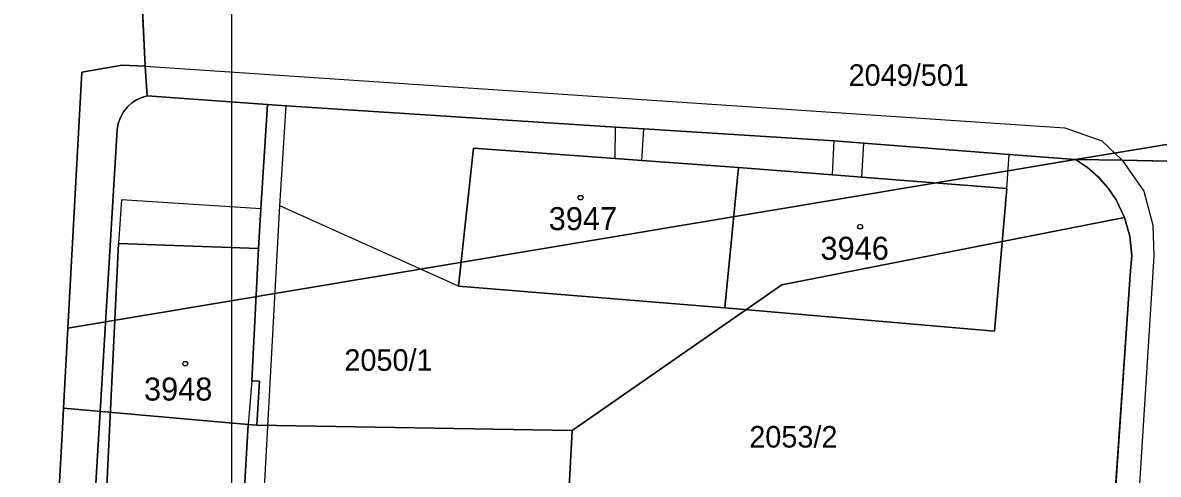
# Model space of a CAD drawing. Extents: x -263587 to -261993, y -1238795 to -1236748.
# Drawn here: x -263006.6 to -262927.6, y -1237951.1 to -1237919.7 of the extents above; entities that cross this region are included whole.
import ezdxf

# ---------------------------------------------------------------- set-up
doc = ezdxf.new("R2010")
doc.units = 0
for name, color, linetype in [('Vrstva 1', 7, 'Continuous'), ('Vrstva 3', 7, 'Continuous'), ('Vrstva 51', 7, 'Continuous')]:
    doc.layers.add(name, color=color, linetype=linetype)

msp = doc.modelspace()

# ---------------------------------------------------------------- linework, layer by layer
at = {"layer": 'Vrstva 1'}
for p, q in [((-262998.06, -1237922.69), (-262998.41, -1237914.79)), ((-263002.45, -1237923.11), (-262999.65, -1237922.63)), ((-262999.65, -1237922.63), (-262998.06, -1237922.69)), ((-262997.91, -1237924.76), (-262998.06, -1237922.69)), ((-262998.06, -1237922.69), (-262997.91, -1237924.76)), ((-262998.06, -1237922.69), (-262934.06, -1237926.98)), ((-263003.79, -1237947.46), (-263002.45, -1237923.11)), ((-262999.27, -1237925.53), (-262998.98, -1237925.26)), ((-262998.98, -1237925.26), (-262999.27, -1237925.53)), ((-262998.98, -1237925.26), (-262998.65, -1237925.04)), ((-262998.65, -1237925.04), (-262998.98, -1237925.26)), ((-262998.65, -1237925.04), (-262998.29, -1237924.87)), ((-262998.29, -1237924.87), (-262998.65, -1237925.04)), ((-262998.29, -1237924.87), (-262997.91, -1237924.76)), ((-262997.91, -1237924.76), (-262998.29, -1237924.87)), ((-262997.91, -1237924.76), (-262989.54, -1237925.37)), ((-262989.54, -1237925.37), (-262997.91, -1237924.76)), ((-262989.54, -1237925.37), (-262990, -1237932.62)), ((-262990, -1237932.62), (-262989.54, -1237925.37)), ((-262988.25, -1237925.45), (-262989.54, -1237925.37)), ((-262989.54, -1237925.37), (-262988.25, -1237925.45)), ((-262999.77, -1237926.27), (-262999.55, -1237925.88)), ((-262999.55, -1237925.88), (-262999.77, -1237926.27)), ((-262999.55, -1237925.88), (-262999.27, -1237925.53)), ((-262999.27, -1237925.53), (-262999.55, -1237925.88)), ((-262988.67, -1237932.42), (-262988.25, -1237925.45)), ((-262965.33, -1237926.95), (-262988.25, -1237925.45)), ((-262988.25, -1237925.45), (-262965.33, -1237926.95)), ((-263000, -1237927.13), (-262999.92, -1237926.69)), ((-262999.92, -1237926.69), (-263000, -1237927.13)), ((-262999.92, -1237926.69), (-262999.77, -1237926.27)), ((-262999.77, -1237926.27), (-262999.92, -1237926.69)), ((-262965.35, -1237929.13), (-262965.33, -1237926.95)), ((-262963.35, -1237927.07), (-262965.33, -1237926.95)), ((-262965.33, -1237926.95), (-262963.35, -1237927.07)), ((-263002.38, -1237966.64), (-263000, -1237927.13)), ((-263000, -1237927.13), (-263002.38, -1237966.64)), ((-262963.49, -1237929.26), (-262963.35, -1237927.07)), ((-262950.11, -1237927.89), (-262963.35, -1237927.07)), ((-262963.35, -1237927.07), (-262950.11, -1237927.89)), ((-262934.06, -1237926.98), (-262931.5, -1237927.89)), ((-262976.24, -1237938.01), (-262975.21, -1237928.41)), ((-262975.21, -1237928.41), (-262976.24, -1237938.01)), ((-262975.21, -1237928.41), (-262965.35, -1237929.13)), ((-262965.35, -1237929.13), (-262975.21, -1237928.41)), ((-262950.22, -1237930.26), (-262950.11, -1237927.89)), ((-262948.06, -1237928.05), (-262950.11, -1237927.89)), ((-262950.11, -1237927.89), (-262948.06, -1237928.05)), ((-262948.18, -1237930.42), (-262948.06, -1237928.05)), ((-262937.95, -1237928.84), (-262948.06, -1237928.05)), ((-262948.06, -1237928.05), (-262937.95, -1237928.84)), ((-262931.5, -1237927.89), (-262930.07, -1237929.23)), ((-262965.35, -1237929.13), (-262963.49, -1237929.26)), ((-262963.49, -1237929.26), (-262965.35, -1237929.13)), ((-262963.49, -1237929.26), (-262956.78, -1237929.75)), ((-262956.78, -1237929.75), (-262963.49, -1237929.26)), ((-262938.11, -1237931.21), (-262937.95, -1237928.84)), ((-262933.33, -1237929.2), (-262937.95, -1237928.84)), ((-262937.95, -1237928.84), (-262933.33, -1237929.2)), ((-262930.07, -1237929.23), (-262933.33, -1237929.2)), ((-262933.33, -1237929.2), (-262930.07, -1237929.23)), ((-262932.49, -1237929.76), (-262933.33, -1237929.2)), ((-262933.33, -1237929.2), (-262932.49, -1237929.76)), ((-262917.75, -1237929.51), (-262930.07, -1237929.23)), ((-262930.07, -1237929.23), (-262917.75, -1237929.51)), ((-262930.07, -1237929.23), (-262928.56, -1237931.39)), ((-262956.78, -1237929.75), (-262957.71, -1237939.51)), ((-262957.71, -1237939.51), (-262956.78, -1237929.75)), ((-262956.78, -1237929.75), (-262950.22, -1237930.26)), ((-262950.22, -1237930.26), (-262956.78, -1237929.75)), ((-262931.73, -1237930.43), (-262932.49, -1237929.76)), ((-262932.49, -1237929.76), (-262931.73, -1237930.43)), ((-262950.22, -1237930.26), (-262948.18, -1237930.42)), ((-262948.18, -1237930.42), (-262950.22, -1237930.26)), ((-262948.18, -1237930.42), (-262938.11, -1237931.21)), ((-262938.11, -1237931.21), (-262948.18, -1237930.42)), ((-262931.06, -1237931.18), (-262931.73, -1237930.43)), ((-262931.73, -1237930.43), (-262931.06, -1237931.18)), ((-262938.11, -1237931.21), (-262938.97, -1237941.15)), ((-262938.97, -1237941.15), (-262938.11, -1237931.21)), ((-262930.49, -1237932.01), (-262931.06, -1237931.18)), ((-262931.06, -1237931.18), (-262930.49, -1237932.01)), ((-262928.56, -1237931.39), (-262927.94, -1237933.76)), ((-262999.7, -1237932), (-262999.91, -1237935.03)), ((-262990, -1237932.62), (-262999.7, -1237932)), ((-262992.34, -1237998.85), (-262988.67, -1237932.42)), ((-262976.24, -1237938.01), (-262988.67, -1237932.42)), ((-262929.91, -1237933.23), (-262930.49, -1237932.01)), ((-262930.49, -1237932.01), (-262929.91, -1237933.23)), ((-262990, -1237932.62), (-262990.17, -1237935.39)), ((-262990.17, -1237935.39), (-262990, -1237932.62)), ((-262929.55, -1237934.53), (-262929.91, -1237933.23)), ((-262929.91, -1237933.23), (-262929.55, -1237934.53)), ((-262927.94, -1237933.76), (-262927.87, -1237935.93)), ((-262929.41, -1237935.88), (-262929.55, -1237934.53)), ((-262929.55, -1237934.53), (-262929.41, -1237935.88)), ((-262999.91, -1237935.03), (-263000.79, -1237953.58)), ((-263000.79, -1237953.58), (-262999.91, -1237935.03)), ((-262990.17, -1237935.39), (-262999.91, -1237935.03)), ((-262999.91, -1237935.03), (-262990.17, -1237935.39)), ((-262990.17, -1237935.39), (-262990.62, -1237944.59)), ((-262990.62, -1237944.59), (-262990.17, -1237935.39)), ((-262927.87, -1237935.93), (-262929.6, -1237963.34)), ((-262929.51, -1237937.22), (-262929.41, -1237935.88)), ((-262929.41, -1237935.88), (-262929.51, -1237937.22)), ((-262931.2, -1237961.5), (-262929.51, -1237937.22)), ((-262929.51, -1237937.22), (-262931.2, -1237961.5)), ((-262957.71, -1237939.51), (-262976.24, -1237938.01)), ((-262976.24, -1237938.01), (-262957.71, -1237939.51)), ((-262938.97, -1237941.15), (-262957.71, -1237939.51)), ((-262957.71, -1237939.51), (-262938.97, -1237941.15)), ((-262990.62, -1237944.59), (-262990.88, -1237947.64)), ((-262990.62, -1237944.59), (-262990.09, -1237944.62)), ((-262990.09, -1237944.62), (-262990.62, -1237944.59)), ((-262990.09, -1237944.62), (-262990.29, -1237947.69)), ((-262990.29, -1237947.69), (-262990.09, -1237944.62)), ((-263006.57, -1237997.98), (-263003.79, -1237947.46)), ((-262990.88, -1237947.64), (-262991.24, -1237954.03)), ((-262991.24, -1237954.03), (-262990.88, -1237947.64)), ((-262990.29, -1237947.69), (-262990.88, -1237947.64)), ((-262990.88, -1237947.64), (-262990.29, -1237947.69))]:
    msp.add_line(p, q, dxfattribs=at)
for points in [[(-262967.67, -1237931.69), (-262967.58, -1237931.84), (-262967.67, -1237931.99), (-262967.85, -1237931.99), (-262967.94, -1237931.84), (-262967.85, -1237931.69)], [(-262948.22, -1237933.72), (-262948.13, -1237933.87), (-262948.22, -1237934.02), (-262948.4, -1237934.02), (-262948.49, -1237933.87), (-262948.4, -1237933.72)], [(-262995.17, -1237943.25), (-262995.08, -1237943.4), (-262995.17, -1237943.55), (-262995.35, -1237943.55), (-262995.44, -1237943.4), (-262995.35, -1237943.25)]]:
    msp.add_lwpolyline(points, close=True, dxfattribs=at)
at = {"layer": 'Vrstva 3'}
for points in [[(-262860.57, -1237917.21), (-262933.33, -1237929.2), (-263003.431, -1237940.93), (-263002.45, -1237923.11), (-262999.65, -1237922.63), (-262998.06, -1237922.69), (-262998.41, -1237914.79), (-262998.53, -1237912.83), (-262978.63, -1237913.8), (-262892, -1237918.78), (-262891.61, -1237915.41), (-262889.11, -1237915.59), (-262882.4, -1237916.05), (-262878.86, -1237916.29), (-262866.76, -1237916.95)], [(-263003.431, -1237940.93), (-262933.33, -1237929.2), (-262932.49, -1237929.76), (-262931.73, -1237930.43), (-262931.06, -1237931.18), (-262930.49, -1237932.01), (-262929.91, -1237933.23), (-262953.75, -1237937.92), (-262968.34, -1237948.06), (-262990.29, -1237947.69), (-262990.88, -1237947.64), (-263003.738, -1237946.51)], [(-262930.796, -1237955.7), (-262934.02, -1237955.46), (-262945.23, -1237954.48), (-262945.87, -1237954.42), (-262968.56, -1237951.99), (-262968.34, -1237948.06), (-262953.75, -1237937.92), (-262929.91, -1237933.23), (-262929.55, -1237934.53), (-262929.41, -1237935.88), (-262929.51, -1237937.22)], [(-262968.56, -1237951.99), (-262969.46, -1237968.14), (-263004.803, -1237965.87), (-263003.79, -1237947.46), (-263003.738, -1237946.51), (-262990.88, -1237947.64), (-262990.29, -1237947.69), (-262968.34, -1237948.06)]]:
    msp.add_lwpolyline(points, close=True, dxfattribs=at)
for points in [[(-262998.41, -1237914.79), (-262998.06, -1237922.69), (-262999.65, -1237922.63), (-263002.45, -1237923.11), (-263003.431, -1237940.93)], [(-262917.75, -1237929.51), (-262930.07, -1237929.23), (-262933.33, -1237929.2), (-262860.57, -1237917.21)], [(-262930.796, -1237955.7), (-262929.51, -1237937.22), (-262929.41, -1237935.88), (-262929.55, -1237934.53), (-262929.91, -1237933.23), (-262930.49, -1237932.01), (-262931.06, -1237931.18), (-262931.73, -1237930.43), (-262932.49, -1237929.76), (-262933.33, -1237929.2), (-262930.07, -1237929.23), (-262917.75, -1237929.51)], [(-263003.431, -1237940.93), (-263003.738, -1237946.51), (-263003.79, -1237947.46), (-263004.803, -1237965.87)]]:
    msp.add_lwpolyline(points, dxfattribs=at)
at = {"layer": 'Vrstva 51'}
msp.add_lwpolyline([(-262992.03, -1237088.09), (-262695.03, -1237088.09), (-262695.03, -1238768.09), (-262992.03, -1238768.09)], close=True, dxfattribs=at)

# ---------------------------------------------------------------- texts
at = {"layer": 'Vrstva 1'}
for s, p in [('3947', (-262969.974, -1237934.11)), ('3946', (-262951.068, -1237936.17)), ('3948', (-262998.134, -1237945.97))]:
    msp.add_text(s, height=1.6, dxfattribs=at).set_placement(p)
at = {"layer": 'Vrstva 3'}
for s, p in [('2049/501', (-262949.111, -1237924.07)), ('2050/1', (-262984.191, -1237943.9)), ('2053/2', (-262956.021, -1237949.24))]:
    msp.add_text(s, height=1.5, dxfattribs=at).set_placement(p)

doc.saveas('drawing.dxf')
